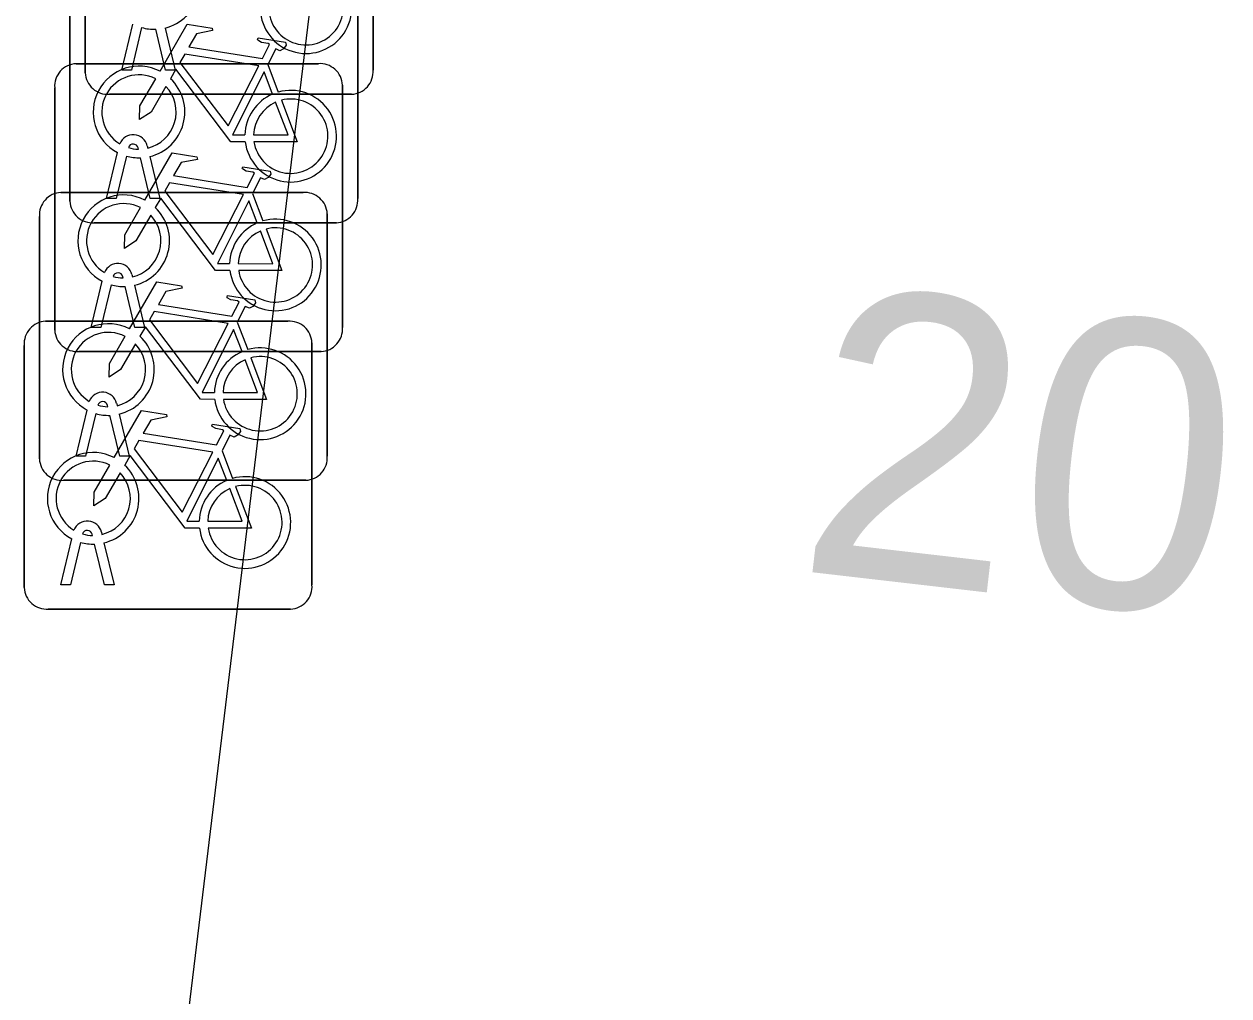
# Model space of a CAD drawing. Extents: x 161696 to 162377, y 380761 to 381673.
# Drawn here: x 162218.5 to 162222.682, y 381231.769 to 381235.142 of the extents above; entities that cross this region are included whole.
import ezdxf

# ---------------------------------------------------------------- set-up
doc = ezdxf.new("R2010")
doc.units = 0
for name, color, linetype in [('IMGEO_Fietsenrek', 7, 'Continuous'), ('IMGEO_Pand', 7, 'Continuous'), ('IMGEO_Pand_nummerreeks', 7, 'Continuous')]:
    doc.layers.add(name, color=color, linetype=linetype)

msp = doc.modelspace()

# ---------------------------------------------------------------- linework, layer by layer
at = {"layer": 'IMGEO_Fietsenrek'}
for p, q in [((162218.7125, 381234.9729), (162218.7125, 381235.8138)), ((162218.7125, 381235.8138), (162218.7125, 381234.9729)), ((162219.7115, 381235.8231), (162219.7115, 381234.9822)), ((162219.7115, 381234.9822), (162219.7115, 381235.8231)), ((162218.6595, 381234.5269), (162218.6595, 381235.3678)), ((162218.6595, 381235.3678), (162218.6595, 381234.5269)), ((162219.6585, 381235.3771), (162219.6585, 381234.5362)), ((162219.6585, 381234.5362), (162219.6585, 381235.3771)), ((162218.8395, 381234.9823), (162218.8778, 381235.1423)), ((162218.9082, 381235.1301), (162218.8729, 381234.9823)), ((162218.991, 381234.9823), (162218.9571, 381235.124)), ((162218.9894, 381235.1283), (162219.0244, 381234.9823)), ((162218.6809, 381235.0045), (162219.5218, 381235.0045)), ((162219.5218, 381235.0045), (162218.6809, 381235.0045)), ((162218.8729, 381234.9823), (162218.8395, 381234.9823)), ((162219.0244, 381234.9823), (162218.991, 381234.9823)), ((162219.3462, 381235.0012), (162219.3825, 381234.906)), ((162218.6065, 381234.0799), (162218.6065, 381234.9208)), ((162218.6065, 381234.9208), (162218.6065, 381234.0799)), ((162219.6371, 381234.8985), (162218.7962, 381234.8985)), ((162218.7962, 381234.8985), (162219.6371, 381234.8985)), ((162219.6055, 381234.9301), (162219.6055, 381234.0892)), ((162219.6055, 381234.0892), (162219.6055, 381234.9301)), ((162218.7865, 381234.5363), (162218.8248, 381234.6963)), ((162218.8552, 381234.6841), (162218.8199, 381234.5363)), ((162218.8969, 381234.7079), (162218.8959, 381234.7122)), ((162218.9276, 381234.7194), (162218.9294, 381234.7115)), ((162218.9364, 381234.6823), (162218.9714, 381234.5363)), ((162218.938, 381234.5363), (162218.9041, 381234.678)), ((162218.6279, 381234.5575), (162219.4688, 381234.5575)), ((162219.4688, 381234.5575), (162218.6279, 381234.5575)), ((162218.8199, 381234.5363), (162218.7865, 381234.5363)), ((162218.9714, 381234.5363), (162218.938, 381234.5363)), ((162219.2932, 381234.5542), (162219.3295, 381234.459)), ((162218.5535, 381233.6329), (162218.5535, 381234.4738)), ((162218.5535, 381234.4738), (162218.5535, 381233.6329)), ((162219.5525, 381234.4831), (162219.5525, 381233.6422)), ((162219.5525, 381233.6422), (162219.5525, 381234.4831)), ((162219.5841, 381234.4525), (162218.7432, 381234.4525)), ((162218.7432, 381234.4525), (162219.5841, 381234.4525)), ((162218.8439, 381234.2609), (162218.8429, 381234.2652)), ((162218.8746, 381234.2724), (162218.8764, 381234.2645)), ((162218.7335, 381234.0893), (162218.7718, 381234.2493)), ((162218.8022, 381234.2371), (162218.7669, 381234.0893)), ((162218.885, 381234.0893), (162218.8511, 381234.231)), ((162218.8834, 381234.2353), (162218.9184, 381234.0893)), ((162218.5749, 381234.1105), (162219.4158, 381234.1105)), ((162219.4158, 381234.1105), (162218.5749, 381234.1105)), ((162219.2402, 381234.1072), (162219.2765, 381234.012)), ((162218.7669, 381234.0893), (162218.7335, 381234.0893)), ((162218.9184, 381234.0893), (162218.885, 381234.0893)), ((162218.5005, 381233.1859), (162218.5005, 381234.0268)), ((162218.5005, 381234.0268), (162218.5005, 381233.1859)), ((162219.4995, 381234.0361), (162219.4995, 381233.1952)), ((162219.4995, 381233.1952), (162219.4995, 381234.0361)), ((162219.5311, 381234.0055), (162218.6902, 381234.0055)), ((162218.6902, 381234.0055), (162219.5311, 381234.0055)), ((162218.6805, 381233.6423), (162218.7188, 381233.8023)), ((162218.7909, 381233.8139), (162218.7899, 381233.8182)), ((162218.8216, 381233.8254), (162218.8234, 381233.8175)), ((162218.7492, 381233.7901), (162218.7139, 381233.6423)), ((162218.832, 381233.6423), (162218.7981, 381233.784)), ((162218.8304, 381233.7883), (162218.8654, 381233.6423)), ((162218.7139, 381233.6423), (162218.6805, 381233.6423)), ((162218.8654, 381233.6423), (162218.832, 381233.6423)), ((162219.1872, 381233.6602), (162219.2235, 381233.565)), ((162219.4781, 381233.5585), (162218.6372, 381233.5585)), ((162218.6372, 381233.5585), (162219.4781, 381233.5585)), ((162218.6275, 381233.1953), (162218.6658, 381233.3553)), ((162218.6962, 381233.3431), (162218.6609, 381233.1953)), ((162218.7379, 381233.3669), (162218.7369, 381233.3712)), ((162218.7686, 381233.3784), (162218.7704, 381233.3705)), ((162218.779, 381233.1953), (162218.7451, 381233.337)), ((162218.7774, 381233.3413), (162218.8124, 381233.1953)), ((162218.6609, 381233.1953), (162218.6275, 381233.1953)), ((162218.8124, 381233.1953), (162218.779, 381233.1953)), ((162219.4251, 381233.1115), (162218.5842, 381233.1115)), ((162218.5842, 381233.1115), (162219.4251, 381233.1115))]:
    msp.add_line(p, q, dxfattribs=at)
for points in [[(162218.9721, 381234.9782), (162219.0668, 381235.1417), (162219.153, 381235.1279), (162219.1547, 381235.1192), (162219.0986, 381235.1083), (162219.0724, 381235.063), (162219.3276, 381235.0222)], [(162219.3276, 381235.0222), (162219.3526, 381235.071), (162219.3475, 381235.075), (162219.3243, 381235.0787), (162219.3116, 381235.0862), (162219.3106, 381235.0893), (162219.3128, 381235.0939), (162219.4076, 381235.0788), (162219.4099, 381235.0685), (162219.4005, 381235.0561), (162219.3881, 381235.0497), (162219.3736, 381235.0559), (162219.3462, 381235.0012)], [(162219.3147, 381234.997), (162219.0579, 381235.038), (162219.0412, 381235.0092), (162219.2082, 381234.7889), (162219.3147, 381234.997)], [(162219.2678, 381234.7335), (162219.2181, 381234.7336), (162219.0274, 381234.9853), (162219.0084, 381234.9525)], [(162219.3627, 381234.899), (162219.3334, 381234.9758), (162219.224, 381234.7577), (162219.2667, 381234.7576)], [(162218.9928, 381234.9257), (162218.9412, 381234.8365), (162218.9013, 381234.8105), (162218.9025, 381234.858), (162218.957, 381234.9522)], [(162219.2967, 381234.7575), (162219.4166, 381234.7573), (162219.3734, 381234.8709)], [(162219.3932, 381234.8778), (162219.4482, 381234.7332), (162219.2981, 381234.7335)], [(162218.9191, 381234.5312), (162219.0138, 381234.6947), (162219.1, 381234.6809), (162219.1017, 381234.6722), (162219.0456, 381234.6613), (162219.0194, 381234.616), (162219.2746, 381234.5752)], [(162219.2746, 381234.5752), (162219.2996, 381234.624), (162219.2945, 381234.628), (162219.2713, 381234.6317), (162219.2586, 381234.6392), (162219.2576, 381234.6423), (162219.2598, 381234.6469), (162219.3546, 381234.6318), (162219.3569, 381234.6215), (162219.3475, 381234.6091), (162219.3351, 381234.6027), (162219.3206, 381234.6089), (162219.2932, 381234.5542)], [(162219.2617, 381234.55), (162219.0049, 381234.591), (162218.9882, 381234.5622), (162219.1552, 381234.3419), (162219.2617, 381234.55)], [(162219.2148, 381234.2865), (162219.1651, 381234.2866), (162218.9744, 381234.5383), (162218.9554, 381234.5055)], [(162219.3097, 381234.452), (162219.2804, 381234.5288), (162219.171, 381234.3107), (162219.2137, 381234.3106)], [(162218.9398, 381234.4787), (162218.8882, 381234.3895), (162218.8483, 381234.3635), (162218.8495, 381234.411), (162218.904, 381234.5052)], [(162219.3402, 381234.4308), (162219.3952, 381234.2862), (162219.2451, 381234.2865)], [(162219.2437, 381234.3105), (162219.3636, 381234.3103), (162219.3204, 381234.4239)], [(162218.8661, 381234.0842), (162218.9608, 381234.2477), (162219.047, 381234.2339), (162219.0487, 381234.2252), (162218.9926, 381234.2143), (162218.9664, 381234.169), (162219.2216, 381234.1282)], [(162219.2216, 381234.1282), (162219.2466, 381234.177), (162219.2415, 381234.181), (162219.2183, 381234.1847), (162219.2056, 381234.1922), (162219.2046, 381234.1953), (162219.2068, 381234.1999), (162219.3016, 381234.1848), (162219.3039, 381234.1745), (162219.2945, 381234.1621), (162219.2821, 381234.1557), (162219.2676, 381234.1619), (162219.2402, 381234.1072)], [(162219.2087, 381234.103), (162218.9519, 381234.144), (162218.9352, 381234.1152), (162219.1022, 381233.8949), (162219.2087, 381234.103)], [(162218.8868, 381234.0317), (162218.8352, 381233.9425), (162218.7953, 381233.9165), (162218.7965, 381233.964), (162218.851, 381234.0582)], [(162219.1618, 381233.8395), (162219.1121, 381233.8396), (162218.9214, 381234.0913), (162218.9024, 381234.0585)], [(162219.2567, 381234.005), (162219.2274, 381234.0818), (162219.118, 381233.8637), (162219.1607, 381233.8636)], [(162219.1907, 381233.8635), (162219.3106, 381233.8633), (162219.2674, 381233.9769)], [(162219.2872, 381233.9838), (162219.3422, 381233.8392), (162219.1921, 381233.8395)], [(162218.8131, 381233.6372), (162218.9078, 381233.8007), (162218.994, 381233.7869), (162218.9957, 381233.7782), (162218.9396, 381233.7673), (162218.9134, 381233.722), (162219.1686, 381233.6812)], [(162219.1686, 381233.6812), (162219.1936, 381233.73), (162219.1885, 381233.734), (162219.1653, 381233.7377), (162219.1526, 381233.7452), (162219.1516, 381233.7483), (162219.1538, 381233.7529), (162219.2486, 381233.7378), (162219.2509, 381233.7275), (162219.2415, 381233.7151), (162219.2291, 381233.7087), (162219.2146, 381233.7149), (162219.1872, 381233.6602)], [(162219.1557, 381233.656), (162218.8989, 381233.697), (162218.8822, 381233.6682), (162219.0492, 381233.4479), (162219.1557, 381233.656)], [(162219.1088, 381233.3925), (162219.0591, 381233.3926), (162218.8684, 381233.6443), (162218.8494, 381233.6115)], [(162219.2037, 381233.558), (162219.1744, 381233.6348), (162219.065, 381233.4167), (162219.1077, 381233.4166)], [(162218.8338, 381233.5847), (162218.7822, 381233.4955), (162218.7423, 381233.4695), (162218.7435, 381233.517), (162218.798, 381233.6112)], [(162219.1377, 381233.4165), (162219.2576, 381233.4163), (162219.2144, 381233.5299)], [(162219.2342, 381233.5368), (162219.2892, 381233.3922), (162219.1391, 381233.3925)]]:
    msp.add_lwpolyline(points, dxfattribs=at)
for centre, radius, start, end in [((162218.9521, 381235.2829), 0.159, 283.5766, 46.6042), ((162219.4787, 381235.1989), 0.159, 187.0065, 105.7708), ((162219.4787, 381235.1989), 0.129, 188.6715, 104.5883), ((162218.9521, 381235.2829), 0.159, 253.9967, 271.7867), ((162218.6842, 381234.9266), 0.0779, 92.4484, 184.2845), ((162218.6842, 381234.9266), 0.0779, 92.4484, 184.2845), ((162218.7904, 381234.9762), 0.0779, 182.4484, 274.2845), ((162218.7904, 381234.9762), 0.0779, 182.4484, 274.2845), ((162218.8991, 381234.8369), 0.159, 62.6766, 242.1369), ((162219.5276, 381234.9268), 0.0779, 2.4484, 94.2845), ((162219.5276, 381234.9268), 0.0779, 2.4484, 94.2845), ((162219.6338, 381234.9764), 0.0779, 272.4484, 4.2845), ((162219.6338, 381234.9764), 0.0779, 272.4484, 4.2845), ((162218.8991, 381234.8369), 0.129, 63.3192, 238.903), ((162218.8991, 381234.8369), 0.159, 283.5766, 46.6042), ((162218.8991, 381234.8369), 0.129, 283.6043, 43.4302), ((162219.4257, 381234.7529), 0.159, 113.3408, 178.3217), ((162219.4257, 381234.7529), 0.159, 187.0065, 105.7708), ((162219.4257, 381234.7529), 0.129, 113.923, 177.9556), ((162219.4257, 381234.7529), 0.129, 188.6715, 104.5883), ((162218.8789, 381234.7083), 0.0499, 12.8025, 158.6934), ((162218.8789, 381234.7083), 0.0174, 12.8025, 163.4502), ((162218.8991, 381234.8369), 0.159, 253.9967, 271.7867), ((162218.8991, 381234.8369), 0.129, 253.415, 269.0204), ((162218.6312, 381234.4796), 0.0779, 92.4484, 184.2845), ((162218.6312, 381234.4796), 0.0779, 92.4484, 184.2845), ((162219.4746, 381234.4798), 0.0779, 2.4484, 94.2845), ((162219.4746, 381234.4798), 0.0779, 2.4484, 94.2845), ((162218.7374, 381234.5302), 0.0779, 182.4484, 274.2845), ((162218.7374, 381234.5302), 0.0779, 182.4484, 274.2845), ((162218.8461, 381234.3899), 0.159, 62.6766, 242.1369), ((162218.8461, 381234.3899), 0.129, 63.3192, 238.903), ((162219.5808, 381234.5304), 0.0779, 272.4484, 4.2845), ((162219.5808, 381234.5304), 0.0779, 272.4484, 4.2845), ((162218.8461, 381234.3899), 0.129, 283.6043, 43.4302), ((162218.8461, 381234.3899), 0.159, 283.5766, 46.6042), ((162219.3727, 381234.3059), 0.159, 113.3408, 178.3217), ((162219.3727, 381234.3059), 0.159, 187.0065, 105.7708), ((162219.3727, 381234.3059), 0.129, 188.6715, 104.5883), ((162219.3727, 381234.3059), 0.129, 113.923, 177.9556), ((162218.8259, 381234.2613), 0.0499, 12.8025, 158.6934), ((162218.8259, 381234.2613), 0.0174, 12.8025, 163.4502), ((162218.8461, 381234.3899), 0.129, 253.415, 269.0204), ((162218.8461, 381234.3899), 0.159, 253.9967, 271.7867), ((162218.5782, 381234.0326), 0.0779, 92.4484, 184.2845), ((162218.5782, 381234.0326), 0.0779, 92.4484, 184.2845), ((162218.7931, 381233.9429), 0.159, 62.6766, 242.1369), ((162219.4216, 381234.0328), 0.0779, 2.4484, 94.2845), ((162219.4216, 381234.0328), 0.0779, 2.4484, 94.2845), ((162218.6844, 381234.0832), 0.0779, 182.4484, 274.2845), ((162218.6844, 381234.0832), 0.0779, 182.4484, 274.2845), ((162218.7931, 381233.9429), 0.129, 63.3192, 238.903), ((162218.7931, 381233.9429), 0.159, 283.5766, 46.6042), ((162219.5278, 381234.0834), 0.0779, 272.4484, 4.2845), ((162219.5278, 381234.0834), 0.0779, 272.4484, 4.2845), ((162218.7931, 381233.9429), 0.129, 283.6043, 43.4302), ((162219.3197, 381233.8589), 0.159, 187.0065, 105.7708), ((162219.3197, 381233.8589), 0.159, 113.3408, 178.3217), ((162219.3197, 381233.8589), 0.129, 113.923, 177.9556), ((162219.3197, 381233.8589), 0.129, 188.6715, 104.5883), ((162218.7729, 381233.8143), 0.0499, 12.8025, 158.6934), ((162218.7729, 381233.8143), 0.0174, 12.8025, 163.4502), ((162218.7931, 381233.9429), 0.129, 253.415, 269.0204), ((162218.7931, 381233.9429), 0.159, 253.9967, 271.7867), ((162218.7401, 381233.4959), 0.159, 62.6766, 242.1369), ((162219.4748, 381233.6364), 0.0779, 272.4484, 4.2845), ((162219.4748, 381233.6364), 0.0779, 272.4484, 4.2845), ((162218.6314, 381233.6362), 0.0779, 182.4484, 274.2845), ((162218.6314, 381233.6362), 0.0779, 182.4484, 274.2845), ((162218.7401, 381233.4959), 0.129, 63.3192, 238.903), ((162218.7401, 381233.4959), 0.159, 283.5766, 46.6042), ((162218.7401, 381233.4959), 0.129, 283.6043, 43.4302), ((162219.2667, 381233.4119), 0.159, 113.3408, 178.3217), ((162219.2667, 381233.4119), 0.159, 187.0065, 105.7708), ((162219.2667, 381233.4119), 0.129, 113.923, 177.9556), ((162219.2667, 381233.4119), 0.129, 188.6715, 104.5883), ((162218.7199, 381233.3673), 0.0499, 12.8025, 158.6934), ((162218.7199, 381233.3673), 0.0174, 12.8025, 163.4502), ((162218.7401, 381233.4959), 0.159, 253.9967, 271.7867), ((162218.7401, 381233.4959), 0.129, 253.415, 269.0204), ((162218.5784, 381233.1892), 0.0779, 182.4484, 274.2845), ((162218.5784, 381233.1892), 0.0779, 182.4484, 274.2845), ((162219.4218, 381233.1894), 0.0779, 272.4484, 4.2845), ((162219.4218, 381233.1894), 0.0779, 272.4484, 4.2845)]:
    msp.add_arc(centre, radius, start, end, dxfattribs=at)
at = {"layer": 'IMGEO_Pand'}
msp.add_lwpolyline([(162218.981, 381230.963), (162219.766, 381237.456), (162221.284, 381250), (162221.768, 381253.998)], dxfattribs=at)

# ---------------------------------------------------------------- texts
at = {"layer": 'IMGEO_Pand_nummerreeks'}
msp.add_text('20', height=1, rotation=353.411, dxfattribs=at).set_placement((162221.1698, 381233.2469))

doc.saveas('drawing.dxf')
